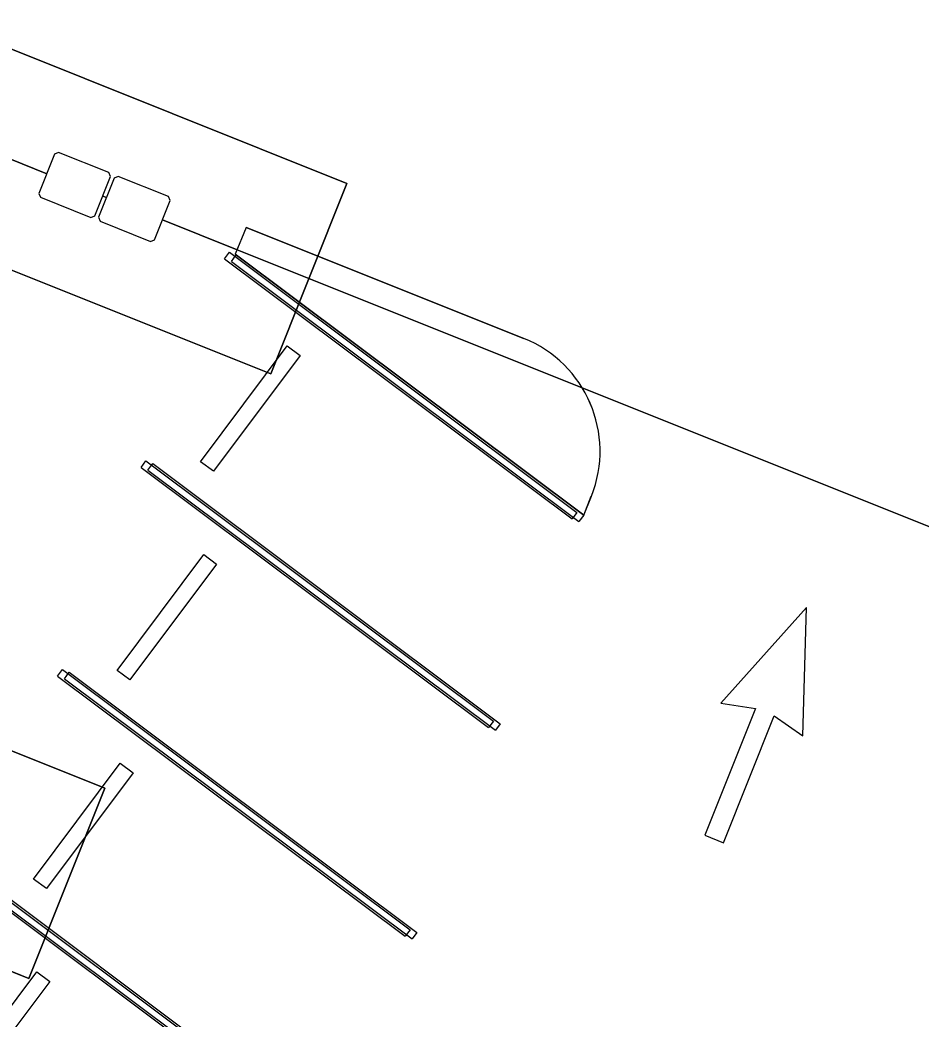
# Model space of a CAD drawing. Extents: x 468143 to 491361, y 1438528 to 1468730.
# Drawn here: x 488765.88 to 488803.23, y 1467175.09 to 1467216.55 of the extents above; entities that cross this region are included whole.
import ezdxf

# ---------------------------------------------------------------- set-up
doc = ezdxf.new("R2010")
doc.units = 0
doc.layers.add('Default', color=7, linetype='Continuous')
doc.layers.add('Xreference_dp', color=7, linetype='Continuous')

# ---------------------------------------------------------------- blocks, each defined once
blk = doc.blocks.new('Footing-Rectangular - F5-183379-FOUNDATION PLAN_1')
at = {"layer": 'Default'}
for p, q in [((109.5, 51), (-109.5, 51)), ((-109.5, 51), (-109.5, -51)), ((-109.5, -51), (-109.5, 51)), ((-109.5, 51), (109.5, 51)), ((109.5, -51), (109.5, 51)), ((109.5, 51), (109.5, -51)), ((-109.5, -51), (109.5, -51)), ((109.5, -51), (-109.5, -51))]:
    blk.add_line(p, q, dxfattribs=at)

msp = doc.modelspace()

# ---------------------------------------------------------------- linework, layer by layer
at = {"layer": 'Xreference_dp'}
for p, q in [((488766.984, 1467210.173), (488764.433, 1467211.194)), ((488764.433, 1467211.194), (488766.984, 1467210.173)), ((488767.305, 1467210.982), (488766.655, 1467209.357)), ((488767.467, 1467211.052), (488767.305, 1467210.982)), ((488769.556, 1467210.216), (488767.467, 1467211.052)), ((488768.976, 1467208.429), (488769.626, 1467210.053)), ((488769.781, 1467209.991), (488769.131, 1467208.367)), ((488769.626, 1467210.053), (488769.556, 1467210.216)), ((488769.943, 1467210.061), (488769.781, 1467209.991)), ((488772.032, 1467209.225), (488769.943, 1467210.061)), ((488766.655, 1467209.357), (488766.725, 1467209.195)), ((488766.725, 1467209.195), (488768.814, 1467208.359)), ((488769.46, 1467209.182), (488769.306, 1467209.244)), ((488769.306, 1467209.244), (488769.46, 1467209.182)), ((488771.452, 1467207.438), (488772.102, 1467209.063)), ((488772.102, 1467209.063), (488772.032, 1467209.225)), ((488768.814, 1467208.359), (488768.976, 1467208.429)), ((488769.131, 1467208.367), (488769.2, 1467208.204)), ((488769.2, 1467208.204), (488771.289, 1467207.368)), ((488774.878, 1467207.015), (488771.781, 1467208.254)), ((488771.781, 1467208.254), (488774.878, 1467207.015)), ((488775.251, 1467207.947), (488774.804, 1467206.831)), ((488786.761, 1467203.342), (488775.251, 1467207.947)), ((488775.251, 1467207.947), (488786.761, 1467203.342)), ((488771.289, 1467207.368), (488771.452, 1467207.438)), ((488774.357, 1467206.648), (488774.557, 1467206.915)), ((488774.557, 1467206.915), (488788.968, 1467196.132)), ((488789.181, 1467201.293), (488774.878, 1467207.015)), ((488774.878, 1467207.015), (488789.181, 1467201.293)), ((488774.357, 1467206.648), (488788.768, 1467195.865)), ((488774.64, 1467206.537), (488774.84, 1467206.804)), ((488774.64, 1467206.537), (488789.051, 1467195.754)), ((488774.804, 1467206.831), (488789.251, 1467196.021)), ((488789.251, 1467196.021), (488774.804, 1467206.831)), ((488774.84, 1467206.804), (488789.251, 1467196.021)), ((488773.362, 1467198.233), (488776.957, 1467203.037)), ((488776.957, 1467203.037), (488777.491, 1467202.638)), ((488777.491, 1467202.638), (488773.896, 1467197.834)), ((488812.056, 1467192.141), (488789.181, 1467201.293)), ((488789.181, 1467201.293), (488812.056, 1467192.141)), ((488770.896, 1467197.997), (488771.096, 1467198.264)), ((488771.096, 1467198.264), (488785.507, 1467187.481)), ((488773.896, 1467197.834), (488773.362, 1467198.233)), ((488770.896, 1467197.997), (488785.307, 1467187.214)), ((488771.179, 1467197.886), (488771.379, 1467198.153)), ((488771.179, 1467197.886), (488785.59, 1467187.103)), ((488771.379, 1467198.153), (488785.79, 1467187.37)), ((488789.251, 1467196.021), (488789.563, 1467196.802)), ((488789.252, 1467196.022), (488789.564, 1467196.801)), ((488788.968, 1467196.132), (488788.768, 1467195.865)), ((488789.251, 1467196.021), (488789.051, 1467195.754)), ((488769.901, 1467189.582), (488773.496, 1467194.386)), ((488773.496, 1467194.386), (488774.03, 1467193.987)), ((488774.03, 1467193.987), (488770.435, 1467189.183)), ((488798.489, 1467192.183), (488794.931, 1467188.223)), ((488798.334, 1467186.862), (488798.489, 1467192.183)), ((488767.435, 1467189.346), (488767.635, 1467189.613)), ((488767.635, 1467189.613), (488782.046, 1467178.83)), ((488767.718, 1467189.235), (488767.918, 1467189.502)), ((488767.918, 1467189.502), (488782.329, 1467178.719)), ((488770.435, 1467189.183), (488769.901, 1467189.582)), ((488767.435, 1467189.346), (488781.846, 1467178.563)), ((488767.718, 1467189.235), (488782.13, 1467178.452)), ((488796.37, 1467188.007), (488794.264, 1467182.744)), ((488794.931, 1467188.223), (488796.37, 1467188.007)), ((488785.507, 1467187.481), (488785.307, 1467187.214)), ((488795.038, 1467182.435), (488797.143, 1467187.697)), ((488797.143, 1467187.697), (488798.334, 1467186.862)), ((488785.79, 1467187.37), (488785.59, 1467187.103)), ((488766.441, 1467180.931), (488770.035, 1467185.735)), ((488770.035, 1467185.735), (488770.569, 1467185.336)), ((488770.569, 1467185.336), (488766.974, 1467180.532)), ((488794.264, 1467182.744), (488795.038, 1467182.435)), ((488764.174, 1467180.962), (488778.585, 1467170.179)), ((488764.457, 1467180.851), (488778.868, 1467170.068)), ((488766.974, 1467180.532), (488766.441, 1467180.931)), ((488763.974, 1467180.695), (488778.385, 1467169.912)), ((488764.257, 1467180.584), (488778.669, 1467169.802)), ((488782.046, 1467178.83), (488781.846, 1467178.563)), ((488782.329, 1467178.719), (488782.13, 1467178.452)), ((488762.98, 1467172.28), (488766.574, 1467177.084)), ((488766.574, 1467177.084), (488767.108, 1467176.685)), ((488767.108, 1467176.685), (488763.513, 1467171.881))]:
    msp.add_line(p, q, dxfattribs=at)
for centre in [(488784.892, 1467198.671), (488784.892, 1467198.67)]:
    msp.add_arc(centre, 5.032, 338.1955, 68.1955, dxfattribs=at)

# ---------------------------------------------------------------- block references
at = {"layer": 'Xreference_dp', "xscale": 0.0833333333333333, "yscale": 0.08333333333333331, "rotation": -21.804483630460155}
for p in [(488769.378, 1467209.21), (488759.35, 1467184.142)]:
    msp.add_blockref('Footing-Rectangular - F5-183379-FOUNDATION PLAN_1', p, dxfattribs=at)

doc.saveas('drawing.dxf')
